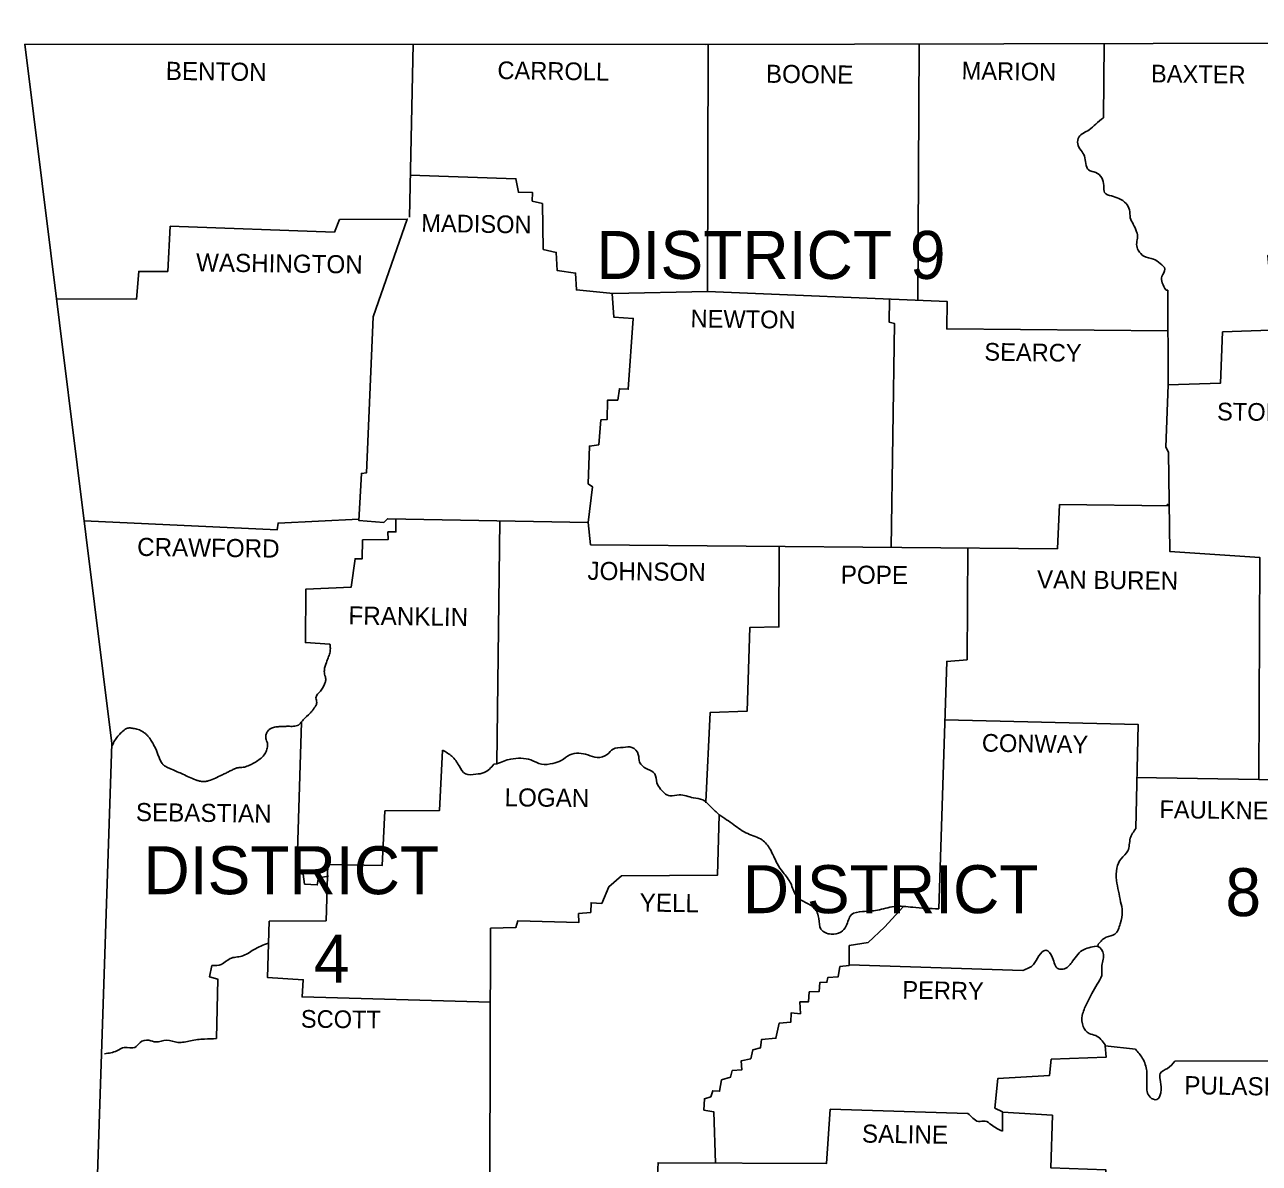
# Model space of a CAD drawing. Extents: x 31699 to 244310, y -8841 to 11474.
# Drawn here: x 33170 to 36040, y 7711 to 10358 of the extents above; entities that cross this region are included whole.
import ezdxf

# ---------------------------------------------------------------- set-up
doc = ezdxf.new("R2010")
doc.units = 0
for name, color, linetype in [('Level 48', 7, 'Continuous'), ('R_Border', 7, 'Continuous'), ('R_Border Prem', 7, 'Continuous'), ('R_Grid', 7, 'Continuous')]:
    doc.layers.add(name, color=color, linetype=linetype)

msp = doc.modelspace()

# ---------------------------------------------------------------- linework, layer by layer
at = {"layer": 'Level 48'}
for p, q in [((35823.7, 9740.6), (35827.7, 9740.6)), ((35666.2, 8220.2), (35665.2, 8215.3)), ((35681.9, 7986.3), (35681.9, 7984.4))]:
    msp.add_line(p, q, dxfattribs=at)
at = {"layer": 'R_Border Prem'}
for p, q in [((34261.2, 8638.9), (34268.1, 8639.9)), ((34754, 8551.2), (34754, 8548.9)), ((33736.8, 8223.1), (33737.2, 8223.3))]:
    msp.add_line(p, q, dxfattribs=at)
for points in [[(33170.3, 10313), (34752.4, 10312), (36140.7, 10314.9), (37778.6, 10340.4), (38537.8, 10358)], [(33170.3, 10313), (33372.8, 8686.9), (33284.8, 6032.5)], [(34073.5, 10312.4), (34064.6, 9910.9)], [(34066.7, 10007.9), (34312.1, 9999.9), (34318, 9968.6), (34351.2, 9967.6), (34350.3, 9948), (34373.7, 9942.2), (34375.7, 9835.5), (34406, 9828.7), (34408, 9786.6), (34451, 9780.7), (34453, 9741.6), (34538.1, 9732.8), (34757.3, 9737.7), (34759.3, 10312)], [(35249.5, 10313.1), (35246.5, 9717.1)], [(35680, 10314), (35678, 10141.8)], [(36140.7, 10314.9), (36142.7, 10076.2), (36126.1, 10075.2), (36129, 9831.6), (36060.5, 9821.8), (36066.4, 9756.3), (36089.9, 9725.9), (36087.9, 9648.7), (35954.9, 9643.8), (35950, 9524.4), (35828.6, 9520.5), (35822.8, 9375.7), (35829.6, 9363.9), (35832.5, 9133), (36041.9, 9119.3), (36039, 8603.7), (36205.3, 8598.8), (36205.3, 8074.4), (36074.2, 8064.6), (36064.4, 7949.2), (35844.3, 7948.2)], [(33244, 9721.1), (33430.6, 9720.1), (33435.5, 9784.6), (33503, 9784.6), (33508.8, 9889.3), (33890.4, 9875.6), (33902.2, 9905), (34059.7, 9906), (33980.4, 9679), (33964.8, 9316), (33953, 9315), (33947.2, 9205.4), (34004.9, 9200.5), (34013.7, 9209.3), (34480.4, 9200.5), (34485.3, 9148.7)], [(34536, 9733), (34540.1, 9678), (34585.1, 9675.1), (34573.3, 9510.7), (34552.8, 9511.7), (34548.9, 9485.3), (34525.4, 9485.3), (34524.4, 9440.2), (34509.7, 9439.3), (34504.9, 9381.5), (34483.3, 9378.6), (34480.4, 9290.6), (34490.2, 9283.7), (34480.4, 9200.5)], [(34757.3, 9737.7), (35315, 9714.2), (35314, 9650.6), (35828.1, 9646.7)], [(35828.6, 9520.5), (35827.7, 9740.6)], [(35181, 9719.8), (35180, 9666.3), (35192.7, 9663.3), (35184.8, 9143)], [(34485.3, 9148.7), (35571.3, 9139.9), (35576.2, 9242.6), (35831.2, 9239.6)], [(35825.7, 9240.7), (35828.6, 9243.6)], [(33308.3, 9204.6), (33757.3, 9183.9), (33759.3, 9199.6), (33947.3, 9208.5)], [(34033.3, 9209), (34033.3, 9179), (34014.7, 9179), (34015.6, 9161.4), (33956, 9160.4), (33955, 9116.4), (33938.4, 9116.4), (33929.5, 9050.8), (33823.9, 9046), (33822.9, 8921.7), (33879.6, 8917.8)], [(34274.9, 9204.5), (34268.1, 8639.9)], [(34924.6, 9145.1), (34923.6, 8957.9), (34856.1, 8956.9), (34850.2, 8762.2), (34764.1, 8759.3), (34754, 8551.2)], [(35363, 9141.6), (35361, 8881.6), (35314, 8877.7), (35295.4, 8302.4)], [(33813.5, 8736.6), (33803.3, 8387.5), (33818, 8383.6), (33820.9, 8360.1), (33850.3, 8358.1), (33853.2, 8374.8), (33876.7, 8378.7)], [(35309.6, 8741.7), (35759.2, 8730.9), (35753.3, 8489.2)], [(34141.9, 8671.2), (34135, 8531.3), (34007.8, 8530.3), (34001, 8403.1), (33874.8, 8406.1), (33870.8, 8275), (33738.8, 8274), (33734.8, 8142.9), (33818, 8138), (33815.1, 8097.9), (34252.8, 8085.8)], [(35754.3, 8607.6), (36039, 8603.7)], [(34784.7, 8521.5), (34780.8, 8380.6), (34557.7, 8379.7), (34528.3, 8354.2), (34511.7, 8315.1), (34487.2, 8317), (34486.3, 8294.5), (34457.9, 8291.6), (34458.9, 8271.1), (34317, 8275), (34312.1, 8259.3), (34253.4, 8257.4), (34251.4, 7685)], [(35212.8, 8307.5), (35169.2, 8260.3), (35131, 8224.1), (35087, 8217.2), (35087, 8171.3), (35065.5, 8168.3), (35061.6, 8144.8), (35037.1, 8142.9), (35035.1, 8132.1), (35018.5, 8131.1), (35017.5, 8110.6), (34994.1, 8109.6), (34992.1, 8086.1), (34972.5, 8086.1), (34973.5, 8058.7), (34952, 8060.7), (34951, 8039.2), (34924.6, 8037.2), (34916.8, 8002), (34883.5, 7999.1), (34880.6, 7979.5), (34862.9, 7974.6), (34858.1, 7954), (34835.6, 7949.2), (34837.5, 7928.6), (34815, 7926.7), (34811.1, 7911), (34790.5, 7905.1), (34785.7, 7878.7), (34770, 7879.7), (34765.1, 7866), (34750.4, 7861.1), (34749.5, 7834.7), (34772, 7830.8), (34776.1, 7711.7)], [(33616.5, 8001), (33619.4, 8139), (33599.8, 8144.8), (33605.7, 8171.3)], [(35491.1, 8159.5), (35087, 8172.3)], [(35752.3, 7976.6), (35681.9, 7984.4), (35684.8, 7958), (35556.6, 7953.1), (35552.7, 7914.9), (35432.4, 7908.1), (35425.5, 7839.6), (35443.1, 7830.8), (35443.1, 7785.8)], [(35362.9, 7826.9), (35043, 7836.6), (35034.2, 7710.4), (34642.8, 7712.4), (34640.9, 7670.3)], [(35443.1, 7830.2), (35559.6, 7822.9), (35555.7, 7700.6), (35683.8, 7695.8), (35685.8, 7589.1), (35746.5, 7584.2), (35746.5, 7565.6), (35803.2, 7561.7), (35805.2, 7493.2), (35934.3, 7493.2), (35938.2, 7425.7), (36057.6, 7419.8), (36056.6, 7292.5)]]:
    msp.add_lwpolyline(points, dxfattribs=at)
for points in [[(35678, 10141.8), (35660.4, 10127.1), (35644.7, 10113.4), (35621.2, 10096.8), (35618.3, 10081.1), (35626.1, 10065.5), (35633.9, 10052.7), (35636.9, 10035.1), (35643.7, 10020.4), (35660.4, 10014.6), (35674, 10001.9), (35678.9, 9984.2), (35680.9, 9967.6), (35696.6, 9959.8), (35714.2, 9953.9), (35730.8, 9942.2), (35738.6, 9927.5), (35740.6, 9908.9), (35747.4, 9894.2), (35755.3, 9876.6), (35757.2, 9861.9), (35755.3, 9847.3), (35759.2, 9833.6), (35771.9, 9819.9), (35794.4, 9813), (35810, 9803.2), (35820.8, 9789.5), (35814, 9772.9), (35814.9, 9758.2), (35823.7, 9740.6)], [(33879.6, 8917.8), (33880.5, 8912.7), (33880.9, 8907.5), (33879.6, 8897.2), (33877.9, 8891.8), (33875.8, 8886.5), (33873.7, 8881.1), (33871.8, 8875.7), (33866.9, 8857.1), (33866.9, 8851.1), (33868.4, 8844.9), (33869.9, 8838.8), (33870.2, 8835.7), (33869.9, 8832.7), (33866.3, 8822.6), (33861.1, 8813.1), (33858.1, 8809), (33854.6, 8805.2), (33851.1, 8801.5), (33848.3, 8797.4), (33847.5, 8792.8), (33848.4, 8787.7), (33849.3, 8782.5), (33848.3, 8777.9), (33846.8, 8775.1), (33845.2, 8772.4), (33841.7, 8767.1), (33837.9, 8762.1), (33833.7, 8757.3), (33818, 8741.7), (33811.8, 8734.6), (33808.4, 8731.4), (33806.5, 8730), (33805.4, 8729.5), (33804.3, 8728.9), (33798.3, 8727.3), (33792.1, 8726.9), (33786, 8727), (33782.9, 8727.1), (33779.9, 8727), (33769.6, 8726.5), (33759.3, 8726), (33754, 8725.5), (33748.8, 8724.4), (33743.7, 8722.4), (33741.2, 8720.9), (33738.8, 8719.2), (33735.5, 8715.9), (33733.3, 8712.3), (33731.8, 8708.5), (33730.9, 8704.5), (33731.2, 8698.9), (33732.8, 8693.2), (33734.5, 8687.6), (33734.8, 8682), (33733.9, 8676.4), (33732.5, 8671), (33727, 8660.5), (33717.4, 8651), (33706.5, 8643.8), (33695.4, 8637.8), (33684, 8633.1), (33678.1, 8631.8), (33672.1, 8631.4), (33666.2, 8630.8), (33660.5, 8629.2), (33652.4, 8625.4), (33644.3, 8621.4), (33636.3, 8617.4), (33628.2, 8613.5), (33598.8, 8600.8), (33591.2, 8599), (33583.1, 8598.8), (33575.1, 8600.2), (33567.5, 8602.7), (33538.2, 8615.5), (33511.8, 8627.2), (33506.3, 8629.5), (33500.8, 8631.9), (33495.7, 8634.9), (33493.4, 8636.8), (33492.3, 8637.8), (33491.2, 8638.9), (33485.7, 8647.4), (33481.8, 8656.6), (33478.5, 8666), (33476.7, 8670.6), (33474.6, 8675.1), (33469.4, 8685), (33463.8, 8694.7), (33460.1, 8700.3), (33455.8, 8705.3), (33450.9, 8709.9), (33448.2, 8712.1), (33445.2, 8714.3), (33439.8, 8717.4), (33434.2, 8719.5), (33428.5, 8721), (33422.7, 8722.1), (33418.1, 8722.9), (33413.4, 8723.1), (33408.7, 8722.4), (33406.4, 8721.5), (33404.1, 8720.1), (33393.4, 8711.1), (33384.7, 8701.2), (33377.8, 8690.6), (33372.6, 8679.3)], [(34141.9, 8671.2), (34163.4, 8657.5), (34180, 8635), (34194.7, 8616.4), (34219.2, 8615.5), (34238.7, 8619.4), (34261.2, 8638.9)], [(34268.1, 8639.9), (34300.4, 8650.7), (34323.8, 8652.6), (34347.3, 8648.7), (34371.8, 8638.9), (34398.2, 8640.9), (34417.8, 8647.7), (34437.3, 8660.5), (34458.9, 8664.4), (34479.4, 8660.5), (34500.9, 8654.6), (34524.4, 8661.4), (34538.1, 8674.2), (34561.6, 8678.1), (34582.1, 8678.1), (34596.8, 8661.4), (34599.8, 8643.8), (34618.3, 8627.2), (34635, 8616.4), (34639.9, 8595.9), (34648.7, 8581.2), (34657.5, 8571.4), (34670.2, 8565.6), (34691.7, 8567.5), (34725, 8560.7), (34746.5, 8555.8), (34766.1, 8539.1), (34784.7, 8521.5)], [(34784.7, 8521.5), (34818.9, 8498), (34851.2, 8477.5), (34884.5, 8462.8), (34903.1, 8441.3), (34919.7, 8408), (34933.4, 8387.5), (34951, 8362), (34963.7, 8333.7), (34984.3, 8318), (35005.8, 8304.3), (35016.6, 8279.9), (35021.5, 8255.4), (35044.9, 8243.7), (35067.4, 8248.5), (35080.2, 8263.2), (35091.9, 8288.7), (35118.3, 8296.5), (35152.6, 8299.4), (35191.7, 8308.2), (35234.7, 8306.3), (35295.4, 8302.4)], [(35753.3, 8489.2), (35740.6, 8466.7), (35734.7, 8437.4), (35719.1, 8418.8), (35709.3, 8397.3), (35708.3, 8368.9), (35713.2, 8343.5), (35718.1, 8319), (35722, 8296.5), (35717.1, 8268.1), (35704.4, 8243.7), (35684.8, 8236.8), (35666.2, 8220.2)], [(33605.7, 8171.3), (33627.2, 8173.2), (33647.8, 8186.9), (33675.2, 8192.8), (33702.6, 8207.5), (33736.8, 8223.1)], [(35491.1, 8159.5), (35515.5, 8173.2), (35528.3, 8193.8), (35543.9, 8206.5), (35559.6, 8188.9), (35573.3, 8163.4), (35587.9, 8163.4), (35606.5, 8181), (35618.3, 8196.7), (35633, 8208.4), (35648.6, 8213.3), (35665.2, 8215.3), (35678, 8196.7), (35674, 8167.3), (35674, 8147.8), (35663.3, 8127.2), (35651.5, 8105.7), (35638.8, 8081.2), (35629, 8054.8), (35631, 8029.4), (35644.7, 8012.8), (35660.4, 8007.9), (35681.9, 7986.3)], [(33616.5, 8001), (33588.1, 8000), (33555.8, 7996.1), (33526.4, 7992.2), (33500, 7997.1), (33475.6, 7993.2), (33458.9, 7997.1), (33438.4, 7992.2), (33426.6, 7980.5), (33402.2, 7980.5), (33384.6, 7972.6), (33356.2, 7965.8)], [(35752.3, 7976.6), (35769, 7955), (35778.7, 7925.7), (35778.7, 7892.4), (35786.6, 7865), (35802.2, 7859.1), (35812, 7882.6), (35810, 7906.1), (35810, 7919.8), (35826.7, 7931.5), (35844.3, 7948.2)], [(35443.1, 7785.8), (35417.7, 7800.4), (35403, 7809.2), (35387.4, 7808.3), (35374.7, 7816.1), (35362.9, 7826.9)]]:
    msp.add_spline(points, degree=3, dxfattribs=at)

# ---------------------------------------------------------------- texts
at = {"layer": 'R_Border'}
for s, height, rotation, p in [('BENTON', 42.07, 359.2527, (33498.1, 10229.8)), ('CARROLL', 41.09, 359.1481, (34269.1, 10231.8)), ('BOONE', 42.07, 359.4001, (34893.3, 10223)), ('MARION', 41.09, 359.1854, (35348.2, 10230.8)), ('BAXTER', 41.09, 359.2559, (35788.5, 10224)), ('MADISON', 41.09, 359.0906, (34092, 9876.6)), ('WASHINGTON', 42.06, 359.232, (33568.5, 9784.6)), ('NEWTON', 41.09, 359.2717, (34718.1, 9654.5)), ('SEARCY', 41.08, 359.2527, (35401.1, 9577.2)), ('STONE', 41.08, 359.4001, (35942.1, 9438.3)), ('CRAWFORD', 42.06, 359.2771, (33431.5, 9123.2)), ('JOHNSON', 42.07, 359.3514, (34478.4, 9067.5)), ('POPE', 42.07, 359.6155, (35067.4, 9058.7)), ('VAN BUREN', 42.07, 359.3508, (35523.4, 9047.9)), ('FRANKLIN', 42.07, 359.1815, (33922.7, 8963.8)), ('CONWAY', 41.08, 359.0371, (35395.2, 8668.3)), ('LOGAN', 42.07, 359.3969, (34285.7, 8541.1)), ('FAULKNER', 41.09, 359.2486, (35808.1, 8513.7)), ('SEBASTIAN', 42.06, 359.2816, (33428.6, 8506.8)), ('YELL', 42.07, 359.1987, (34599.8, 8296.5)), ('PERRY', 41.09, 359.0858, (35210.3, 8094)), ('SCOTT', 41.09, 359.4063, (33812.1, 8026.5)), ('PULASKI', 42.07, 359.053, (35865.8, 7871.9)), ('SALINE', 42.07, 359.1491, (35116.4, 7759.3))]:
    msp.add_text(s, height=height, rotation=rotation, dxfattribs=at).set_placement(p)
at = {"layer": 'R_Grid'}
for s, height, p in [('DISTRICT 9', 111.54, (34499, 9767)), ('DISTRICT', 111.54, (33446.2, 8336.6)), ('DISTRICT', 111.54, (34839.5, 8292.6)), ('8', 111.5, (35961.7, 8285.7)), ('4', 111.5, (33842.5, 8131.1))]:
    msp.add_text(s, height=height, dxfattribs=at).set_placement(p)

doc.saveas('drawing.dxf')
